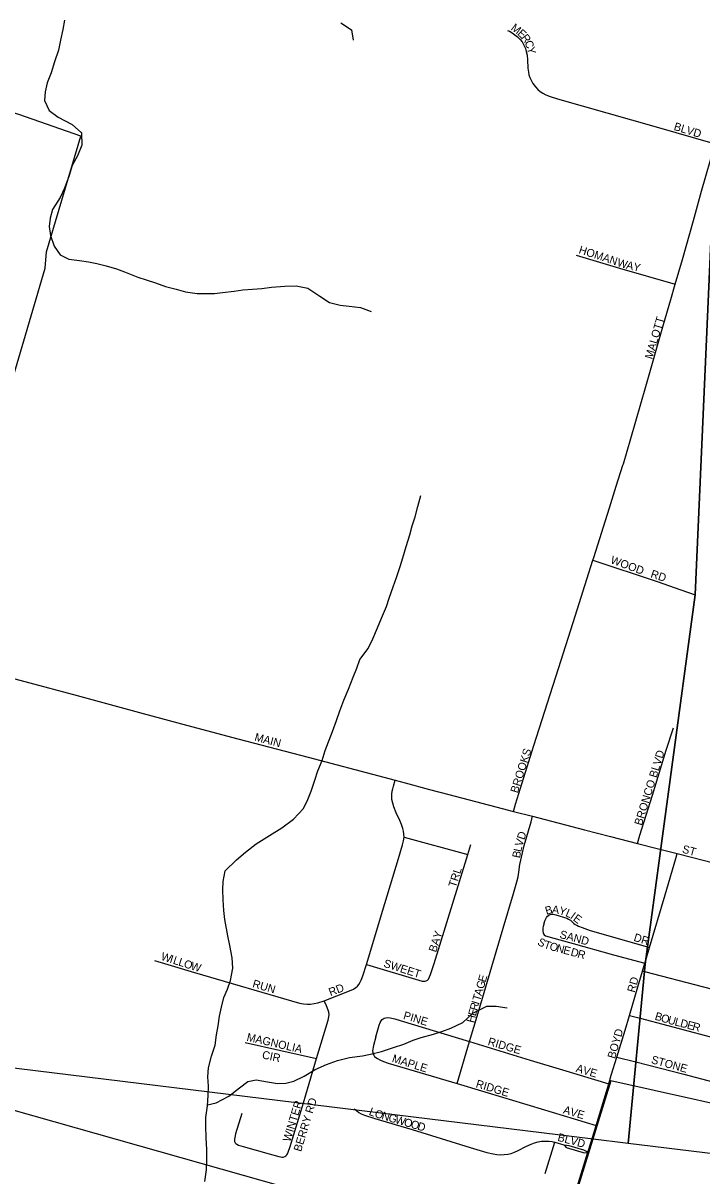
# Model space of a CAD drawing. Extents: x 1451455 to 1749751, y 218250 to 574981.
# Drawn here: x 1555003 to 1559243, y 377133 to 384334 of the extents above; entities that cross this region are included whole.
import ezdxf

# ---------------------------------------------------------------- set-up
doc = ezdxf.new("R2010")
doc.units = 0
for name, color, linetype in [('GM_X_City_Street', 7, 'Continuous'), ('GM_X_City_Street_Text', 7, 'Continuous'), ('GM_X_Corporation', 7, 'Continuous'), ('GM_X_Minor_River', 7, 'Continuous'), ('GM_X_Township', 7, 'Continuous')]:
    doc.layers.add(name, color=color, linetype=linetype)

msp = doc.modelspace()

# ---------------------------------------------------------------- linework, layer by layer
at = {"layer": 'GM_X_City_Street'}
for points in [[(1558028.1, 384288.9), (1558040.6, 384283.1), (1558056.6, 384274), (1558075.3, 384261.4), (1558091.3, 384247.9), (1558105, 384234.4), (1558119.2, 384216.4), (1558130.8, 384197.1), (1558140.4, 384175.4), (1558146, 384156.4), (1558150.8, 384133.3), (1558154.2, 384105.3), (1558156.5, 384052.8), (1558159.3, 384026.8), (1558162.7, 384010.7), (1558167.5, 383995.1), (1558175.3, 383977.1), (1558186.7, 383957.2), (1558202.4, 383936.1), (1558218.1, 383919.4), (1558233.1, 383906.7), (1558249.5, 383895.9), (1558267.1, 383887), (1558294.6, 383876.2), (1558341.5, 383861.7), (1558956.5, 383686), (1559324.4, 383579.2)], [(1559189.2, 383101), (1559240.9, 383284.1), (1559324.4, 383579.2)], [(1559076.2, 382704.4), (1559120.5, 382857.9), (1559189.2, 383101)], [(1558457.9, 382885.5), (1558561.4, 382853.1), (1558728.2, 382802.6), (1559076.2, 382704.4)], [(1559048.4, 382608), (1559076.2, 382704.4)], [(1558749.5, 381573.7), (1558752, 381581.8), (1558798.2, 381739.1), (1558891.8, 382063.7), (1559003.2, 382451.4), (1559048.4, 382608)], [(1558562, 380979.9), (1558567.4, 380997), (1558665.5, 381306.5), (1558707.8, 381441.1), (1558749.5, 381573.7)], [(1558065.9, 379410.7), (1558079.3, 379454.7), (1558192, 379822.2), (1558346, 380303.3), (1558438.9, 380590.4), (1558562, 380979.9)], [(1558562, 380979.9), (1558962.9, 380846.6), (1559110.7, 380794.1), (1559200.4, 380762.2)], [(1554166.7, 380447.5), (1554281.6, 380416.4), (1554674.9, 380312), (1555014, 380220.8), (1555340.6, 380133.9), (1555752.3, 380022.3), (1556024.8, 379949.2), (1556345.2, 379864.6), (1556783.2, 379749.6), (1557255.7, 379624.2), (1557327.8, 379605.5)], [(1558839.6, 379210.7), (1558855.4, 379261.9), (1558933.1, 379512.8), (1559020.3, 379792.1), (1559064.5, 379933.4)], [(1557382.2, 379249.1), (1557381.2, 379268.6), (1557378.6, 379286.8), (1557375.1, 379302.8), (1557366.5, 379328.4), (1557356.4, 379352.8), (1557333.5, 379402.2), (1557317.7, 379439.1), (1557311.4, 379461.2), (1557307, 379483.8), (1557305.7, 379500.8), (1557305.7, 379518.1), (1557307.9, 379535.9), (1557311.4, 379552), (1557316.6, 379568.9), (1557327.8, 379605.5)], [(1557327.8, 379605.5), (1557389.1, 379589.6), (1557542.3, 379548.1), (1557661.5, 379515.9), (1557994.9, 379429.2), (1558065.9, 379410.7)], [(1557791, 377972.6), (1557844.4, 378152.5), (1557931.2, 378441.3), (1558002, 378680.3), (1558067, 378897.1), (1558087.7, 378970.8), (1558094.6, 379001.1), (1558099, 379030.5), (1558105.9, 379078.5), (1558111.1, 379105.7), (1558133.5, 379197.8), (1558175.5, 379346), (1558185.1, 379379.7)], [(1558065.9, 379410.7), (1558185.1, 379379.7)], [(1558185.1, 379379.7), (1558509.3, 379295.3), (1558671.3, 379253.5), (1558839.6, 379210.7)], [(1557147.2, 378454.3), (1557263, 378836.1), (1557347.9, 379115.5), (1557373.4, 379202.1), (1557379, 379227.3), (1557382.2, 379249.1)], [(1557382.2, 379249.1), (1557781.4, 379141.8)], [(1557781.4, 379141.8), (1557800.3, 379203)], [(1558839.6, 379210.7), (1558962.3, 379179.4), (1559088.4, 379147.2)], [(1557147.2, 378454.3), (1557475.1, 378356.6), (1557495.6, 378350.9), (1557504.2, 378349.2), (1557513, 378349.2), (1557521, 378351.9), (1557528.2, 378356.6), (1557534.3, 378363), (1557542.4, 378377.4), (1557547.8, 378390.9), (1557569.9, 378459.5), (1557720.8, 378945.7), (1557781.4, 379141.8)], [(1558915.5, 378560), (1559013.9, 378889.3), (1559079.4, 379116.1), (1559088.4, 379147.2)], [(1559088.4, 379147.2), (1559176.8, 379124.7), (1559516.8, 379037), (1559674.7, 378995.4), (1559807.9, 378959), (1559955.4, 378919.7), (1560099.6, 378882.6), (1560227.7, 378850.6)], [(1558256.6, 378713.7), (1558251.4, 378691.4), (1558249.7, 378682.6), (1558248.4, 378672.2), (1558248.6, 378662.1), (1558250.4, 378652.7), (1558253.6, 378644.8), (1558258.5, 378639), (1558265, 378634.1), (1558273.4, 378630.5), (1558295.1, 378624.6), (1558438.1, 378586.2), (1558691.4, 378515.4), (1558886, 378462.1)], [(1558256.6, 378713.7), (1558262.8, 378731.3), (1558267.2, 378740.4), (1558271.8, 378747.8), (1558279.3, 378756.5), (1558286.3, 378761.3), (1558295.4, 378765.6), (1558304.2, 378767.9), (1558313.9, 378767.5), (1558329.9, 378763.8), (1558399, 378743), (1558410.2, 378737.8), (1558421.1, 378730.2), (1558432.8, 378720), (1558443.7, 378710.9), (1558451.5, 378704.8), (1558460.6, 378699.2), (1558472.5, 378693.1), (1558494, 378684.9), (1558545.7, 378667.5), (1558902.7, 378563.7), (1558915.5, 378560)], [(1558886, 378462.1), (1558887.9, 378468.5), (1558896, 378495.4), (1558915.5, 378560)], [(1555825, 378478.3), (1556073.6, 378404.9), (1556728.8, 378213.5), (1556755, 378208.5), (1556778.3, 378206.3), (1556798.6, 378206.6), (1556821.9, 378209.6), (1556844.7, 378214.8), (1556884.1, 378228.1)], [(1556884.1, 378228.1), (1557041.6, 378289.5), (1557065.9, 378300.8), (1557080.3, 378309.9), (1557090.8, 378318.8), (1557100, 378329.1), (1557109.1, 378342.8), (1557115.6, 378355.8), (1557125.3, 378384), (1557147.2, 378454.3)], [(1558789.9, 378136.2), (1558842.6, 378314.4), (1558871.8, 378413.5)], [(1558871.8, 378413.5), (1558886, 378462.1)], [(1558871.8, 378413.5), (1558883.5, 378410.5), (1559252.4, 378315.6), (1559620.2, 378218.6), (1559827.2, 378167.6)], [(1556836.5, 377867.1), (1556909, 378106.7), (1556913.4, 378126.3), (1556914.2, 378142.3), (1556912.3, 378155.9), (1556908.6, 378168.4), (1556897.3, 378196.7), (1556884.1, 378228.1)], [(1558711.1, 377875.9), (1558762.6, 378044.1), (1558789.9, 378136.2)], [(1558789.9, 378136.2), (1558856.1, 378118.7), (1559029.5, 378073), (1559390.2, 377978), (1559748.2, 377884.9)], [(1557206.3, 378001.7), (1557227.1, 378074.3), (1557233.4, 378092.3), (1557239.2, 378103), (1557244.8, 378109.9), (1557251.5, 378115.5), (1557259.2, 378119.6), (1557267.7, 378121.8), (1557281.3, 378122.1), (1557296, 378120.4), (1557324.2, 378113.9), (1557358.1, 378104.4), (1557791, 377972.6)], [(1557206.3, 378001.7), (1557190.7, 377947.3), (1557188.7, 377937.2), (1557186.6, 377925.8), (1557186, 377914.8), (1557187.1, 377903.5), (1557189.5, 377894.8), (1557193.4, 377886.8), (1557198.6, 377879.6), (1557205.4, 377873.2), (1557215.7, 377866.1), (1557232.2, 377857.8), (1557254.8, 377848.3), (1557284.2, 377838.6), (1557714, 377710)], [(1556389.6, 377967.3), (1556836.5, 377867.1)], [(1557714, 377710), (1557791, 377972.6)], [(1557791, 377972.6), (1558170.1, 377856.8), (1558371.1, 377796.8), (1558660.4, 377709.4)], [(1556370.4, 377524.3), (1556330.8, 377396), (1556324.8, 377373.2), (1556323.1, 377363.2), (1556322.8, 377355.3), (1556324.5, 377347.9), (1556327.9, 377341.2), (1556332.8, 377335.5), (1556338.7, 377331.1), (1556348.3, 377326.5), (1556377.1, 377317.3), (1556541.1, 377270.9), (1556601.4, 377254), (1556609.9, 377252.1), (1556618.6, 377251.2), (1556628.2, 377251.2), (1556637.7, 377254.2), (1556645.1, 377259), (1556650.8, 377265.1), (1556654.7, 377272), (1556658.9, 377282.5), (1556670.7, 377317.3), (1556753.5, 377590.3), (1556768.7, 377640.4), (1556836.5, 377867.1)], [(1558660.4, 377709.4), (1558676.2, 377761.9), (1558711.1, 377875.9)], [(1558711.1, 377875.9), (1558830.5, 377845.2), (1559130, 377768.2), (1559673.4, 377626)], [(1557714, 377710), (1558169.5, 377572.7), (1558581.9, 377448.3)], [(1558581.9, 377448.3), (1558660.4, 377709.4)], [(1557071.9, 377551.6), (1557084.6, 377541.2), (1557101, 377529), (1557115.1, 377521.3), (1557134.8, 377512.9), (1557199.8, 377492.2), (1557432.3, 377422.6), (1557795.7, 377310.9), (1557899.7, 377280.7), (1557938.4, 377271.5), (1557961, 377267.8), (1557984.7, 377266.1), (1558008.1, 377266.8), (1558031.4, 377269.7), (1558051, 377274.4), (1558073.1, 377282.1), (1558094.4, 377291.7), (1558143.7, 377317.5), (1558175.6, 377331.9), (1558197.3, 377339.9), (1558219.1, 377346.3), (1558240.3, 377350), (1558263.5, 377351.3), (1558285.9, 377350.7), (1558308, 377348), (1558323.2, 377345.2)], [(1558552.8, 377352.8), (1558581.9, 377448.3)], [(1558264.1, 377148.1), (1558323.2, 377345.2)], [(1558323.2, 377345.2), (1558380.6, 377328.3)], [(1558531, 377281.2), (1558552.8, 377352.8)], [(1558380.6, 377328.3), (1558387.6, 377319.2), (1558393.1, 377314.1), (1558401.2, 377309.1), (1558408.6, 377306.1), (1558501.1, 377279.6), (1558512.2, 377278.4), (1558522.1, 377279.3), (1558531, 377281.2)], [(1558380.6, 377328.3), (1558396.7, 377326.1), (1558411.5, 377323.1), (1558502.7, 377296.5), (1558511.3, 377293.2), (1558523.4, 377286.2), (1558531, 377281.2)], [(1558463.6, 377065.1), (1558531, 377281.2)]]:
    msp.add_lwpolyline(points, dxfattribs=at)
at = {"layer": 'GM_X_Corporation'}
for points in [[(1556769.2, 377025.2), (1554152.6, 377767.2), (1554462.1, 378791.9), (1554505.8, 378941.3), (1553525.6, 379218.4), (1553890.2, 380450.2), (1553249.6, 380651.3), (1553033.4, 379944.2), (1552847.3, 380011.9), (1552809.8, 379903.1), (1552361.5, 380066.1), (1552597.5, 380818.8), (1552979, 380723.5), (1553307.5, 381919.8), (1554254.7, 381648.7), (1554457, 381923), (1554831.3, 381754.3), (1555142.1, 382802.8), (1555148.9, 382906.2), (1555364.8, 383628.4), (1554977.1, 383762.8), (1552378, 384550.2)], [(1559774.2, 377481.3), (1558672.8, 377726.6), (1558464.5, 377045.9)]]:
    msp.add_lwpolyline(points, dxfattribs=at)
at = {"layer": 'GM_X_Minor_River'}
for points in [[(1555261.6, 384352.6), (1555250.7, 384294.7), (1555237.6, 384226.9), (1555224.6, 384165.1), (1555199.4, 384091.4), (1555178.3, 384023.7), (1555153.3, 383962.1), (1555140.3, 383904.3), (1555137.4, 383850.3), (1555166.4, 383787.8), (1555221.7, 383747), (1555310.8, 383701.6), (1555367.9, 383648.7), (1555370.7, 383572.6), (1555343.6, 383505), (1555310.6, 383445.5), (1555289.5, 383375.8), (1555262.3, 383302.2), (1555235.3, 383244.6), (1555186.1, 383169.3), (1555173.3, 383115.5), (1555166.4, 383063.5), (1555175.5, 383007.4), (1555196.4, 382941), (1555235.4, 382886.4), (1555288.9, 382859.6), (1555354.7, 382850.6), (1555412.6, 382843.7), (1555464.4, 382832.9), (1555522.1, 382818), (1555585.7, 382799), (1555637.4, 382780.2), (1555720.7, 382747), (1555772.4, 382730.2), (1555830.1, 382711.3), (1555893.7, 382688.3), (1555959.3, 382671.3), (1556017, 382656.5), (1556090.8, 382645.3), (1556146.7, 382644.5), (1556198.7, 382645.7), (1556248.8, 382651), (1556320.9, 382659.9), (1556375, 382667.1), (1556437, 382672.1), (1556495.1, 382677.3), (1556555.1, 382684.4), (1556637.2, 382691.2), (1556709.2, 382692.1), (1556780.9, 382679), (1556856, 382627.9), (1556917.3, 382588.9), (1556983, 382572), (1557038.9, 382567.1), (1557110.7, 382558), (1557176.3, 382533.1)], [(1556988, 384336.4), (1557055.2, 384291.3), (1557064.2, 384227.2)], [(1556138.8, 377099.3), (1556148, 377171.2), (1556151.1, 377239.2), (1556150.1, 377299.3), (1556147.3, 377371.4), (1556144.5, 377445.5), (1556145.4, 377499.5), (1556154.6, 377571.4), (1556159.7, 377635.4), (1556160.6, 377693.4), (1556157.6, 377753.5), (1556160.6, 377809.5), (1556179.7, 377881.2), (1556202.9, 377951), (1556211.9, 378014.9), (1556220.9, 378070.8), (1556229.9, 378130.7), (1556242.8, 378188.5), (1556257.8, 378248.3), (1556280.6, 378300), (1556299.5, 378353.8), (1556312.8, 378431.6), (1556309.9, 378495.7), (1556295.2, 378572), (1556282.2, 378634.2), (1556263.9, 378734.6), (1556256.8, 378790.7), (1556251.9, 378858.8), (1556251, 378920.9), (1556253.8, 378972.9), (1556264.9, 379038.8), (1556336, 379107.7), (1556392.8, 379154.9), (1556459.6, 379208), (1556542.5, 379260.8), (1556619.2, 379307.7), (1556692.1, 379362.6), (1556755.1, 379427.7), (1556782.1, 379485.4), (1556802.9, 379537.1), (1556826, 379604.8), (1556845, 379664.6), (1556870.1, 379728.2), (1556889.1, 379790), (1556935, 379909.4), (1556960.2, 379979), (1556981.2, 380038.8), (1557006.2, 380104.5), (1557035.4, 380174.1), (1557064.6, 380249.7), (1557087.5, 380305.4), (1557106.4, 380359.1), (1557157.5, 380428.4), (1557186.5, 380488), (1557217.6, 380557.6), (1557242.6, 380617.2), (1557273.8, 380690.8), (1557288.7, 380742.6), (1557313.8, 380812.3), (1557334.8, 380872), (1557357.9, 380939.7), (1557374.8, 380993.5), (1557396, 381065.2), (1557419.1, 381136.9), (1557434.1, 381194.7), (1557451, 381250.5), (1557468, 381314.3), (1557487.2, 381384)], [(1556155.1, 377577.5), (1556208.9, 377590.6), (1556287.5, 377631.5), (1556354.4, 377684.5), (1556407, 377723.8), (1556459.1, 377733), (1556528.9, 377722), (1556592.7, 377711), (1556644.7, 377712.3), (1556694.9, 377725.5), (1556759.4, 377756.6), (1556828.1, 377797.6), (1556898.5, 377828.6), (1556966.9, 377853.7), (1557041.2, 377872.6), (1557123.4, 377883.4), (1557173.5, 377894.7), (1557241.8, 377911.7), (1557316.2, 377936.6), (1557380.5, 377955.7), (1557438.9, 377980.9), (1557489.2, 377998.2), (1557565.5, 378019.1), (1557617.8, 378036.4), (1557674.1, 378055.5), (1557748.7, 378092.5), (1557811.6, 378149.6), (1557900.4, 378194.4), (1557958.3, 378193.6), (1558026.1, 378182.6)]]:
    msp.add_lwpolyline(points, dxfattribs=at)
at = {"layer": 'GM_X_Township'}
for points in [[(1560610.7, 396563.8), (1560083.8, 391183.3), (1560020.7, 390538.7), (1559582.3, 385863.6), (1559460, 384557.6), (1559442.3, 384369.1), (1559324.4, 383579.2), (1559200.4, 380762.2), (1558887.7, 378455.9), (1558782.7, 377336.1), (1558546.6, 377365), (1556931.9, 377563.1), (1548864.9, 378552.6), (1543530.3, 379207), (1540005.4, 379639.4), (1537304.8, 379989.6), (1537139.1, 380008.6), (1537157.3, 380191.1), (1537668.2, 384165.1), (1538304.6, 389185.1), (1538423.2, 390125.7), (1538437.6, 390209.5), (1538810.1, 393176.3), (1539082.9, 395731.5)], [(1564834.8, 376599), (1558782.7, 377336.1), (1558887.7, 378455.9), (1559200.4, 380762.2), (1559324.4, 383579.2)], [(1564834.8, 376599), (1558782.7, 377336.1), (1558546.6, 377365), (1556931.9, 377563.1), (1548864.9, 378552.6), (1543530.3, 379207), (1540005.4, 379639.4), (1537304.8, 379989.6), (1537139.1, 380008.6), (1536205.4, 372784.7), (1535397.4, 366215.7), (1534972, 363185.5), (1534842.5, 361982.9), (1536828.8, 361723.6), (1542981.2, 360926.3), (1547068.8, 360384.5), (1549821.1, 359954.5), (1552783.2, 359472.3), (1557653, 358922.7), (1558521.9, 358823.9), (1560898.8, 358553.6)]]:
    msp.add_lwpolyline(points, dxfattribs=at)

# ---------------------------------------------------------------- texts
at = {"layer": 'GM_X_City_Street_Text'}
for s, rotation, p in [('M', 322.88786, (1558045.5, 384295.6)), ('E', 317.57011, (1558086.7, 384264.5)), ('R', 306.11219, (1558110.9, 384242.7)), ('C', 294.35953, (1558132.9, 384213.1)), ('Y', 283.3682, (1558148.4, 384179.4)), ('BLVD', 343.01296, (1559063.4, 383667.8)), ('HOMAN', 341.91836, (1558469.6, 382897.7)), ('W', 343.37564, (1558708.9, 382817.9)), ('A', 346.33488, (1558766.5, 382800.8)), ('Y', 346.42765, (1558809.3, 382790.4)), ('MALOTT', 73.70635, (1558932.9, 382231.4)), ('WOOD', 339.90569, (1558667.9, 380961.6)), ('RD', 341.56323, (1558918.5, 380873.7)), ('MAIN', 345.06737, (1556445.1, 379853.1)), ('BROOKS', 72.52713, (1558092.5, 379521.2)), ('BRONCO BLVD', 72.85406, (1558866.9, 379318.8)), ('D', 71.6549, (1558133.2, 379229.5)), ('V', 73.71531, (1558121, 379187.7)), ('B', 77.99003, (1558105.5, 379115.5)), ('L', 77.63421, (1558113.7, 379154.2)), ('ST', 345.06224, (1559115.9, 379153.5)), ('TRL', 72.25104, (1557705.4, 378931.7)), ('B', 15.5618, (1558271.2, 378764.1)), ('A', 353.27484, (1558304.3, 378774.4)), ('Y', 343.37612, (1558345.7, 378769.7)), ('L', 337.04177, (1558386.5, 378757.6)), ('I', 323.59343, (1558416.2, 378745.4)), ('E', 323.80043, (1558434.1, 378732.2)), ('BAY', 72.03056, (1557582.1, 378526.9)), ('SAND', 344.87928, (1558350.7, 378621)), ('DR', 342.47223, (1558812.5, 378602.8)), ('S', 330.29918, (1558210.9, 378580.6)), ('T', 341.86574, (1558251.6, 378558.7)), ('O', 344.14583, (1558287.1, 378547.1)), ('N', 344.87492, (1558330.1, 378534.9)), ('E', 344.89356, (1558372.6, 378523.4)), ('D', 344.88848, (1558419.3, 378510.8)), ('W', 342.01963, (1555860.5, 378484.6)), ('I', 342.04911, (1555914.9, 378466.9)), ('L', 342.03157, (1555935.8, 378460.1)), ('L', 342.00872, (1555969.3, 378449.3)), ('SWEET', 342.34947, (1557250.8, 378440.6)), ('R', 344.91528, (1558461.8, 378499.3)), ('O', 342.03468, (1556002.8, 378438.4)), ('W', 343.48521, (1556045.9, 378424.4)), ('RUN', 343.85881, (1556432.1, 378313)), ('G', 73.60659, (1557878.6, 378297.6)), ('E', 73.61739, (1557891, 378339.8)), ('RD', 74.474, (1558822.8, 378275.7)), ('RD', 21.2508, (1556923.3, 378255.6)), ('T', 73.62636, (1557856.3, 378221.7)), ('A', 73.60429, (1557866.2, 378255.4)), ('R', 73.94283, (1557839.1, 378162.6)), ('I', 73.59811, (1557850.1, 378200.5)), ('PINE', 343.29541, (1557373.8, 378115)), ('H', 75.91605, (1557819.6, 378086.3)), ('E', 75.24809, (1557830.2, 378128.8)), ('B', 343.35077, (1558944.6, 378110.6)), ('O', 343.49602, (1558982.7, 378099.2)), ('U', 344.83789, (1559026.1, 378086.4)), ('BOYD', 73.85538, (1558699.7, 377862.2)), ('L', 345.3608, (1559069.1, 378074.7)), ('D', 345.38969, (1559103.2, 378065.8)), ('E', 345.36074, (1559145.7, 378054.7)), ('R', 345.37531, (1559179.8, 378045.9)), ('MAGNOLIA', 347.0631, (1556396.4, 377978.8)), ('RIDGE', 343.68986, (1557901.7, 377952.2)), ('CIR', 347.74213, (1556492.4, 377868.3)), ('MAPLE', 342.7186, (1557303.5, 377846.6)), ('STONE', 344.74383, (1558922.4, 377837.9)), ('AVE', 343.49702, (1558451.8, 377785)), ('RIDGE', 343.30176, (1557827, 377688.2)), ('BERRY RD', 73.13899, (1556739, 377281.6)), ('WINTER', 72.89786, (1556671.3, 377343.2)), ('L', 338.78203, (1557159.1, 377516.3)), ('AVE', 343.49702, (1558372.6, 377525.4)), ('O', 342.20556, (1557195, 377502.5)), ('N', 343.7963, (1557238.4, 377488.6)), ('G', 343.82496, (1557280.6, 377476.3)), ('W', 343.83403, (1557322.9, 377464.1)), ('O', 343.82942, (1557377.8, 377448.1)), ('O', 343.83866, (1557420.1, 377435.9)), ('D', 343.83246, (1557462.3, 377423.6)), ('BLVD', 344.87734, (1558337.5, 377353.8))]:
    msp.add_text(s, height=50, rotation=rotation, dxfattribs=at).set_placement(p)

doc.saveas('drawing.dxf')
